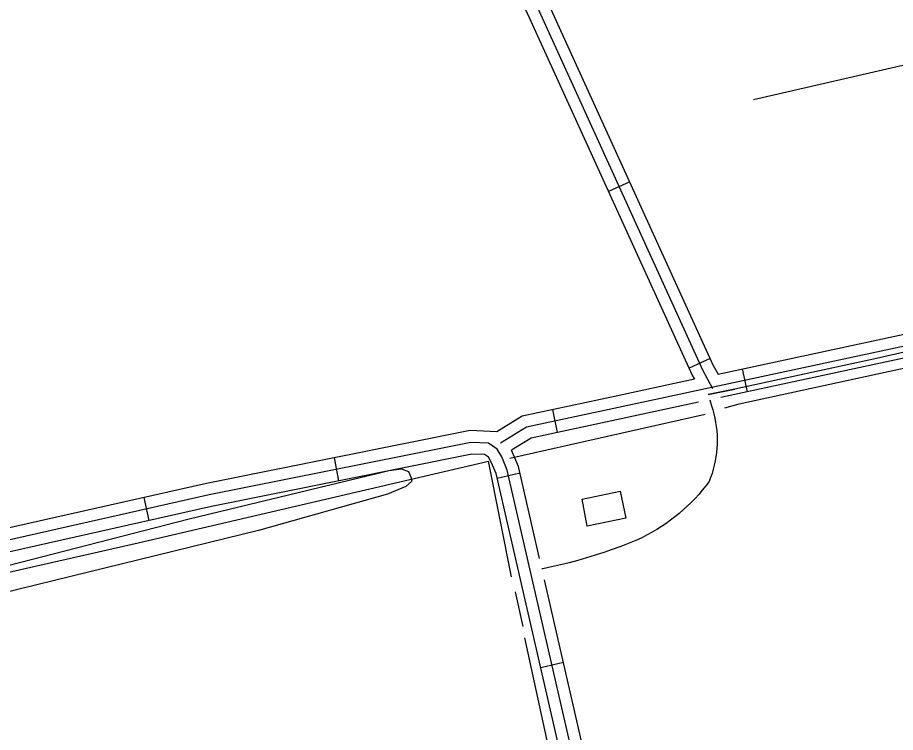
# Model space of a CAD drawing. Extents: x 3392644 to 3430565, y 576657 to 602123.
# Drawn here: x 3415253 to 3416383, y 588471 to 589392 of the extents above; entities that cross this region are included whole.
import ezdxf

# ---------------------------------------------------------------- set-up
doc = ezdxf.new("R2010")
doc.units = 0
for name, color, linetype in [('V-BLDG-OTLN', 7, 'Continuous'), ('V-DTCH-CNTR', 7, 'Continuous'), ('V-ROAD-CNTR', 7, 'Continuous'), ('V-SITE-VEGE', 7, 'Continuous'), ('V-TOPO-SHOR', 7, 'Continuous')]:
    doc.layers.add(name, color=color, linetype=linetype)

msp = doc.modelspace()

# ---------------------------------------------------------------- linework, layer by layer
at = {"layer": 'V-BLDG-OTLN'}
msp.add_lwpolyline([(3415979.72, 588771.616), (3416028.88, 588781.981), (3416036.163, 588747.431), (3415986.394, 588736.943)], close=True, dxfattribs=at)
at = {"layer": 'V-DTCH-CNTR'}
for points in [[(3416751.924, 589038.157), (3416579.065, 589002.831), (3416358.87, 588952.581), (3416176.576, 588913.485)], [(3416176.576, 588913.485), (3416142.202, 588906.64), (3416176.576, 588913.485)]]:
    msp.add_lwpolyline(points, dxfattribs=at)
at = {"layer": 'V-ROAD-CNTR'}
for p, q in [((3416041.1578799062, 589180.058613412), (3416013.858934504, 589167.617638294)), ((3416144.8376725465, 588952.5720683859), (3416117.5387271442, 588940.1310932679)), ((3416192.6375769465, 588909.9891535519), (3416186.3415895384, 588939.321094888)), ((3415948.178065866, 588857.591258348), (3415941.907078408, 588886.9281996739)), ((3415666.552629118, 588795.4003827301), (3415660.6466409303, 588824.8133239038)), ((3415870.448221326, 588798.7563760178), (3415899.6861628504, 588805.4783625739)), ((3415422.1701178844, 588744.4224846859), (3415415.595131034, 588773.692426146)), ((3415926.464109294, 588555.1128633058), (3415955.702050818, 588561.8348498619))]:
    msp.add_line(p, q, dxfattribs=at)
for points in [[(3415300.6263609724, 590814.6743441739), (3415296.540369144, 590786.7044001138), (3415315.730330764, 590721.2095311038), (3415352.408257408, 590626.0827213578), (3415728.155505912, 589830.6563122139), (3416134.936692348, 588938.127097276), (3416147.95066632, 588913.987145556)], [(3415327.909306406, 590643.5356864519), (3415338.610285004, 590620.1727331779), (3415714.548533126, 589824.342324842), (3416121.4957192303, 588931.45011063), (3416124.417713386, 588926.0291214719)], [(3415702.19655783, 589920.7281320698), (3415741.762478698, 589836.9702995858), (3416148.377665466, 588944.804083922), (3416154.961652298, 588932.5911083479)], [(3416154.961652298, 588932.5911083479), (3416707.925546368, 589051.2758709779)], [(3416727.240507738, 589040.0798933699), (3416026.868908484, 588889.7501940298), (3415908.3611455, 588864.4192446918), (3415874.654212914, 588843.9242856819)], [(3416713.4845352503, 589021.7859299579), (3416158.6886309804, 588902.7029736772)], [(3416124.417713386, 588926.0291214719), (3416023.726914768, 588904.417164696), (3415902.7401567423, 588878.556216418), (3415869.8602225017, 588858.5642564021)], [(3416144.1867935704, 588899.5902584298), (3416146.329, 588891.985), (3416148.018, 588886.705), (3416149.495, 588881.3640000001), (3416150.757, 588875.97), (3416151.801, 588870.526), (3416152.626, 588865.0480000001), (3416153.233, 588859.5380000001), (3416153.616, 588854.009), (3416153.7770000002, 588848.469), (3416153.718, 588842.927), (3416153.433, 588837.393), (3416152.929, 588831.8740000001), (3416152.204, 588826.379), (3416151.258, 588820.919), (3416150.095, 588815.5), (3416148.717, 588810.133), (3416147.123, 588804.824), (3416145.3170000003, 588799.583), (3416143.304, 588794.42), (3416139.046, 588788.78), (3416134.622, 588783.2710000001), (3416130.0330000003, 588777.895), (3416125.2830000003, 588772.662), (3416120.379, 588767.573), (3416115.322, 588762.637), (3416110.1180000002, 588757.853), (3416104.775, 588753.231), (3416099.292, 588748.77), (3416093.679, 588744.478)], [(3416129.8322572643, 588896.5091603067), (3416030.0109022, 588875.0832233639), (3415913.9821342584, 588850.2822729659), (3415888.78118466, 588834.9583036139)], [(3415869.8602225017, 588858.5642564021), (3415835.42129138, 588859.9032537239), (3415496.144969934, 588791.7853899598), (3415144.181673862, 588712.7295480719), (3414949.029064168, 588669.794633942), (3414904.931152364, 588660.5256524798), (3414830.769300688, 588650.1476732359), (3414557.5338471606, 588626.2487210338), (3414524.7949126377, 588628.3137169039), (3414479.2440037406, 588621.083731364), (3414392.7921766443, 588606.1747611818), (3414320.8323205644, 588588.3297968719), (3414232.7134968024, 588563.822845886), (3414207.782546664, 588561.0958513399)], [(3416008.3019456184, 588266.1024413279), (3415883.428195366, 588809.2463550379), (3415876.25120972, 588826.1003213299), (3415870.362221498, 588836.2663009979), (3415859.110244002, 588843.971285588), (3415836.6232889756, 588844.84528384), (3415499.2649636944, 588777.1124193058), (3415147.436667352, 588698.0865773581), (3414952.1830578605, 588655.129663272), (3414907.516147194, 588645.7416820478), (3414832.4632973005, 588635.2387030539), (3414557.7168467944, 588611.2077511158), (3414525.506911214, 588613.2387470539), (3414481.69399884, 588606.284760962), (3414395.876170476, 588591.484790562), (3414324.647312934, 588573.8218258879), (3414235.5574911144, 588549.044875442), (3414209.4135434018, 588546.1848811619)], [(3415924.9841307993, 588695.4421327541), (3415897.7491667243, 588813.901345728), (3415888.78118466, 588834.9583036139)], [(3415993.6829748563, 588262.74144805), (3415869.107224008, 588804.591364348), (3415862.8112366, 588819.377334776), (3415859.085244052, 588825.8083219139), (3415854.205253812, 588829.1503152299), (3415837.825286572, 588829.7873139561), (3415502.3849574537, 588762.4394486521), (3415150.691660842, 588683.4436066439), (3414955.337051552, 588640.4646926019), (3414910.101142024, 588630.9577116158), (3414834.157293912, 588620.329732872), (3414557.899846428, 588596.166781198), (3414526.2189097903, 588598.1637772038), (3414484.14399394, 588591.48579056), (3414398.960164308, 588576.794819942), (3414328.462305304, 588559.3138549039), (3414238.401485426, 588534.2669049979), (3414211.0445401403, 588531.2739109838)], [(3416093.679, 588744.478), (3416087.936, 588740.355), (3416082.075, 588736.411)], [(3416082.075, 588736.411), (3416076.097, 588732.642), (3416070.006, 588729.056), (3416063.811, 588725.657), (3416057.515, 588722.443), (3416051.127, 588719.425), (3416040.357, 588715.06), (3416029.5130000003, 588710.888), (3416018.595, 588706.907), (3416007.61, 588703.118), (3415996.558, 588699.524), (3415985.446, 588696.1240000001), (3415974.276, 588692.921), (3415963.051, 588689.917), (3415951.7770000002, 588687.107), (3415940.451, 588684.5), (3415929.083, 588682.0920000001), (3415928.097363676, 588681.9010421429)], [(3416022.92091638, 588269.4634346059), (3415931.3188125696, 588667.8892630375)]]:
    msp.add_lwpolyline(points, dxfattribs=at)
at = {"layer": 'V-SITE-VEGE'}
msp.add_lwpolyline([(3415211.509, 588678.934), (3415473.46, 588746.436), (3415716.9080000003, 588805.039), (3415731.021, 588808.623), (3415747.198, 588810.747), (3415756.039, 588807.247), (3415759.6010000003, 588799.3150000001), (3415759.912, 588794.607), (3415752.58, 588788.104), (3415729.075, 588778.01), (3415562.981, 588731.178), (3415166.65, 588634.326)], dxfattribs=at)
at = {"layer": 'V-TOPO-SHOR'}
for p, q in [((3416200.691, 589286.182), (3416644.275, 589388.138)), ((3416163.679, 588889.366), (3416182.322, 588894.2440000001)), ((3415886.659, 588824.579), (3416138.296, 588881.198)), ((3415888.907, 588671.712), (3415859.316, 588820.4890000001)), ((3415903.8540000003, 588607.866), (3415894.0700000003, 588652.504))]:
    msp.add_line(p, q, dxfattribs=at)
for points in [[(3416182.322, 588894.2440000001), (3416364.045, 588934.073), (3416536.295, 588971.068), (3416736.913, 589017.886)], [(3414623.299, 588544.0750000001), (3414947.649, 588611.188), (3415408.15, 588715.572), (3415859.316, 588820.4890000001)], [(3416069.203, 587878.129), (3416020.203, 588124.225), (3415985.098, 588256.069), (3415953.9420000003, 588373.083), (3415938.234, 588445.031), (3415905.887, 588593.169)]]:
    msp.add_lwpolyline(points, dxfattribs=at)

doc.saveas('drawing.dxf')
